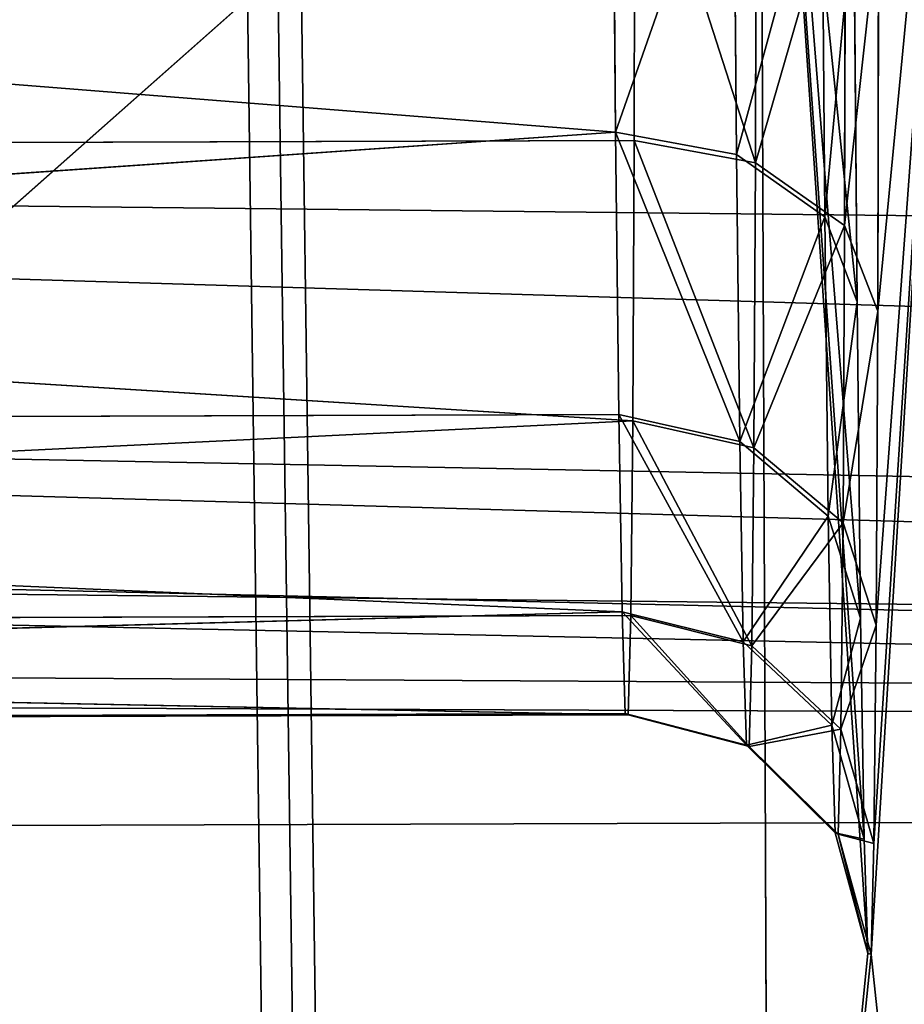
# Model space of a CAD drawing. Extents: x 0 to 230, y 0 to 588.
# Tile 202 of 383: x 117.86 to 118.96, y 207.45 to 208.67. Entities that reach past the tile are written whole.
import ezdxf

# ---------------------------------------------------------------- set-up
doc = ezdxf.new("R2010")
doc.units = 0
doc.header["$LTSCALE"] = 25.4
doc.layers.get('0').update_dxf_attribs({"color": 13, "linetype": 'CONTINUOUS'})

# ---------------------------------------------------------------- blocks, each defined once
blk = doc.blocks.new('VIPER-I-6512-6513_STL_3')
at = {"color": 250}
for p, q in [((-10.6788, 307.9464, 753.2454), (-8.5494, 150.2712, 503.9284)), ((-10.6788, 307.9464, 753.2454), (-8.5494, 150.2712, 503.9284)), ((-10.7161, 305.7591, 754.6284), (-8.5867, 148.0839, 505.3114)), ((-10.7161, 305.7591, 754.6284), (-8.5867, 148.0839, 505.3114)), ((-8.6297, 218.2886, 613.7764), (-10.6508, 216.4986, 613.9153)), ((-8.6297, 218.2886, 613.7764), (-10.6508, 216.4986, 613.9153)), ((-8.8767, 215.0948, 653.3553), (-8.8896, 218.29, 653.7431)), ((-8.8767, 215.0948, 653.3553), (-8.8896, 218.29, 653.7431)), ((-9.0718, 217.7697, 635.8784), (-9.0681, 217.331, 635.5306)), ((-9.0718, 217.7697, 635.8784), (-9.0681, 217.331, 635.5306)), ((-14.3716, 217.7526, 635.8439), (-9.0681, 217.331, 635.5306)), ((-14.3716, 217.7526, 635.8439), (-9.0681, 217.331, 635.5306)), ((-9.0451, 217.3207, 631.9952), (-9.0442, 217.7574, 631.6449)), ((-9.0451, 217.3207, 631.9952), (-9.0442, 217.7574, 631.6449)), ((-8.9182, 217.3032, 635.5601), (-8.9219, 217.7489, 635.9135)), ((-8.9182, 217.3032, 635.5601), (-8.9219, 217.7489, 635.9135)), ((-8.8939, 217.7364, 631.6119), (-8.8948, 217.2927, 631.9678)), ((-8.8939, 217.7364, 631.6119), (-8.8948, 217.2927, 631.9678)), ((-28.7548, 217.7254, 637.5167), (10.3119, 216.5362, 637.0375)), ((-28.7548, 217.7254, 637.5167), (10.3119, 216.5362, 637.0375)), ((-8.8086, 217.2261, 635.6387), (-8.8125, 217.6911, 636.0073)), ((-8.8086, 217.2261, 635.6387), (-8.8125, 217.6911, 636.0073)), ((-8.7833, 217.678, 631.5198), (-8.7842, 217.2152, 631.8912)), ((-8.7833, 217.678, 631.5198), (-8.7842, 217.2152, 631.8912)), ((-8.7688, 217.1205, 635.7454), (-8.7729, 217.6118, 636.1348)), ((-8.7688, 217.1205, 635.7454), (-8.7729, 217.6118, 636.1348)), ((-8.742, 217.598, 631.3933), (-8.743, 217.1089, 631.7856)), ((-8.742, 217.598, 631.3933), (-8.743, 217.1089, 631.7856)), ((-29.4707, 217.4523, 629.8398), (10.3523, 216.2935, 630.9487)), ((-29.4707, 217.4523, 629.8398), (10.3523, 216.2935, 630.9487)), ((-29.4707, 217.4523, 629.8398), (10.3536, 217.0208, 630.3839)), ((-29.4707, 217.4523, 629.8398), (10.3536, 217.0208, 630.3839)), ((-9.0681, 217.331, 635.5306), (-14.364, 216.9636, 635.0596)), ((-9.0681, 217.331, 635.5306), (-14.364, 216.9636, 635.0596)), ((-9.0681, 217.331, 635.5306), (-9.0641, 216.9807, 635.094)), ((-9.0681, 217.331, 635.5306), (-9.0641, 216.9807, 635.094)), ((-9.0681, 217.331, 635.5306), (-8.9182, 217.3032, 635.5601)), ((-9.0681, 217.331, 635.5306), (-8.9182, 217.3032, 635.5601)), ((-9.0451, 217.3207, 631.9952), (-14.3449, 217.3036, 631.9608)), ((-9.0451, 217.3207, 631.9952), (-14.3449, 217.3036, 631.9608)), ((-9.0468, 216.9729, 632.4339), (-9.0451, 217.3207, 631.9952)), ((-9.0468, 216.9729, 632.4339), (-9.0451, 217.3207, 631.9952)), ((-9.0451, 217.3207, 631.9952), (-8.8948, 217.2927, 631.9678)), ((-9.0451, 217.3207, 631.9952), (-8.8948, 217.2927, 631.9678)), ((-29.087, 217.2985, 637.3445), (10.3119, 216.5362, 637.0375)), ((-29.087, 217.2985, 637.3445), (10.3119, 216.5362, 637.0375)), ((-9.0468, 216.9729, 632.4339), (-14.3449, 217.3036, 631.9608)), ((-9.0468, 216.9729, 632.4339), (-14.3449, 217.3036, 631.9608)), ((-8.9142, 216.9472, 635.1165), (-8.9182, 217.3032, 635.5601)), ((-8.9182, 217.3032, 635.5601), (-8.8086, 217.2261, 635.6387)), ((-8.9182, 217.3032, 635.5601), (-8.8086, 217.2261, 635.6387)), ((-8.9142, 216.9472, 635.1165), (-8.9182, 217.3032, 635.5601)), ((-8.8948, 217.2927, 631.9678), (-8.8966, 216.9393, 632.4136)), ((-8.8948, 217.2927, 631.9678), (-8.8966, 216.9393, 632.4136)), ((-8.8948, 217.2927, 631.9678), (-8.7842, 217.2152, 631.8912)), ((-8.8948, 217.2927, 631.9678), (-8.7842, 217.2152, 631.8912)), ((-29.9753, 217.234, 629.9341), (10.3523, 216.2935, 630.9487)), ((-29.9753, 217.234, 629.9341), (10.3523, 216.2935, 630.9487)), ((-8.8044, 216.8548, 635.1758), (-8.8086, 217.2261, 635.6387)), ((-8.8086, 217.2261, 635.6387), (-8.7688, 217.1205, 635.7454)), ((-8.8086, 217.2261, 635.6387), (-8.7688, 217.1205, 635.7454)), ((-8.8044, 216.8548, 635.1758), (-8.8086, 217.2261, 635.6387)), ((-8.7842, 217.2152, 631.8912), (-8.7861, 216.8465, 632.3561)), ((-8.7842, 217.2152, 631.8912), (-8.7861, 216.8465, 632.3561)), ((-8.7842, 217.2152, 631.8912), (-8.743, 217.1089, 631.7856)), ((-8.7842, 217.2152, 631.8912), (-8.743, 217.1089, 631.7856)), ((10.3523, 216.2935, 630.9487), (-30.5226, 217.157, 629.968)), ((10.3523, 216.2935, 630.9487), (-30.5226, 217.157, 629.968)), ((-8.7644, 216.7281, 635.2563), (-8.7688, 217.1205, 635.7454)), ((-8.7644, 216.7281, 635.2563), (-8.7688, 217.1205, 635.7454)), ((-8.743, 217.1089, 631.7856), (-8.745, 216.7194, 632.277)), ((-8.743, 217.1089, 631.7856), (-8.745, 216.7194, 632.277)), ((-9.0641, 216.9807, 635.094), (-14.364, 216.9636, 635.0596)), ((-9.0641, 216.9807, 635.094), (-14.364, 216.9636, 635.0596)), ((-9.0641, 216.9807, 635.094), (-9.0601, 216.7363, 634.5903)), ((-9.0641, 216.9807, 635.094), (-9.0601, 216.7363, 634.5903)), ((-9.0641, 216.9807, 635.094), (-8.9142, 216.9472, 635.1165)), ((-9.0641, 216.9807, 635.094), (-8.9142, 216.9472, 635.1165)), ((10.3119, 216.5362, 637.0375), (-29.5188, 216.9746, 637.1738)), ((10.3119, 216.5362, 637.0375), (-29.5188, 216.9746, 637.1738)), ((-14.3492, 216.7144, 632.9045), (-9.0468, 216.9729, 632.4339)), ((-14.3492, 216.7144, 632.9045), (-9.0468, 216.9729, 632.4339)), ((-9.0493, 216.7315, 632.939), (-9.0468, 216.9729, 632.4339)), ((-9.0493, 216.7315, 632.939), (-9.0468, 216.9729, 632.4339)), ((-9.0468, 216.9729, 632.4339), (-8.8966, 216.9393, 632.4136)), ((-9.0468, 216.9729, 632.4339), (-8.8966, 216.9393, 632.4136)), ((-14.364, 216.9636, 635.0596), (-9.0601, 216.7363, 634.5903)), ((-14.364, 216.9636, 635.0596), (-9.0601, 216.7363, 634.5903)), ((-8.91, 216.6989, 634.6047), (-8.9142, 216.9472, 635.1165)), ((-8.9142, 216.9472, 635.1165), (-8.8044, 216.8548, 635.1758)), ((-8.9142, 216.9472, 635.1165), (-8.8044, 216.8548, 635.1758)), ((-8.91, 216.6989, 634.6047), (-8.9142, 216.9472, 635.1165)), ((-8.8966, 216.9393, 632.4136), (-8.8991, 216.694, 632.9268)), ((-8.8966, 216.9393, 632.4136), (-8.8991, 216.694, 632.9268)), ((-8.8966, 216.9393, 632.4136), (-8.7861, 216.8465, 632.3561)), ((-8.8966, 216.9393, 632.4136), (-8.7861, 216.8465, 632.3561)), ((-8.8001, 216.5957, 634.642), (-8.8044, 216.8548, 635.1758)), ((-8.8044, 216.8548, 635.1758), (-8.7644, 216.7281, 635.2563)), ((-8.8044, 216.8548, 635.1758), (-8.7644, 216.7281, 635.2563)), ((-8.8001, 216.5957, 634.642), (-8.8044, 216.8548, 635.1758)), ((-8.7861, 216.8465, 632.3561), (-8.7887, 216.5906, 632.8915)), ((-8.7861, 216.8465, 632.3561), (-8.7887, 216.5906, 632.8915)), ((-8.7861, 216.8465, 632.3561), (-8.745, 216.7194, 632.277)), ((-8.7861, 216.8465, 632.3561), (-8.745, 216.7194, 632.277)), ((-30.0174, 216.7726, 637.0468), (10.3119, 216.5362, 637.0375)), ((-30.0174, 216.7726, 637.0468), (10.3119, 216.5362, 637.0375)), ((-9.0601, 216.7363, 634.5903), (-14.356, 216.5931, 634.0105)), ((-9.0601, 216.7363, 634.5903), (-14.356, 216.5931, 634.0105)), ((-9.0601, 216.7363, 634.5903), (-9.0561, 216.6102, 634.0449)), ((-9.0601, 216.7363, 634.5903), (-9.0561, 216.6102, 634.0449)), ((-9.0601, 216.7363, 634.5903), (-8.91, 216.6989, 634.6047)), ((-9.0601, 216.7363, 634.5903), (-8.91, 216.6989, 634.6047)), ((-9.0493, 216.7315, 632.939), (-14.3492, 216.7144, 632.9045)), ((-9.0493, 216.7315, 632.939), (-14.3492, 216.7144, 632.9045)), ((-9.0525, 216.6085, 633.4851), (-9.0493, 216.7315, 632.939)), ((-9.0525, 216.6085, 633.4851), (-9.0493, 216.7315, 632.939)), ((-9.0493, 216.7315, 632.939), (-8.8991, 216.694, 632.9268)), ((-9.0493, 216.7315, 632.939), (-8.8991, 216.694, 632.9268)), ((-8.7598, 216.4544, 634.6922), (-8.7644, 216.7281, 635.2563)), ((-8.7598, 216.4544, 634.6922), (-8.7644, 216.7281, 635.2563)), ((-9.0525, 216.6085, 633.4851), (-14.3492, 216.7144, 632.9045)), ((-9.0525, 216.6085, 633.4851), (-14.3492, 216.7144, 632.9045)), ((-8.745, 216.7194, 632.277), (-8.7478, 216.449, 632.8427)), ((-8.745, 216.7194, 632.277), (-8.7478, 216.449, 632.8427)), ((-30.5668, 216.7004, 636.9958), (10.3119, 216.5362, 637.0375)), ((-30.5668, 216.7004, 636.9958), (10.3119, 216.5362, 637.0375)), ((-8.906, 216.5707, 634.0505), (-8.91, 216.6989, 634.6047)), ((-8.91, 216.6989, 634.6047), (-8.8001, 216.5957, 634.642)), ((-8.91, 216.6989, 634.6047), (-8.8001, 216.5957, 634.642)), ((-8.906, 216.5707, 634.0505), (-8.91, 216.6989, 634.6047)), ((-8.8991, 216.694, 632.9268), (-8.9023, 216.5691, 633.4817)), ((-8.8991, 216.694, 632.9268), (-8.9023, 216.5691, 633.4817)), ((-8.8991, 216.694, 632.9268), (-8.7887, 216.5906, 632.8915)), ((-8.8991, 216.694, 632.9268), (-8.7887, 216.5906, 632.8915)), ((-9.0561, 216.6102, 634.0449), (-14.356, 216.5931, 634.0105)), ((-9.0561, 216.6102, 634.0449), (-14.356, 216.5931, 634.0105)), ((-9.0561, 216.6102, 634.0449), (-9.0525, 216.6085, 633.4851)), ((-9.0561, 216.6102, 634.0449), (-9.0525, 216.6085, 633.4851)), ((-9.0561, 216.6102, 634.0449), (-8.906, 216.5707, 634.0505)), ((-9.0561, 216.6102, 634.0449), (-8.906, 216.5707, 634.0505)), ((-14.356, 216.5931, 634.0105), (-9.0525, 216.6085, 633.4851)), ((-14.356, 216.5931, 634.0105), (-9.0525, 216.6085, 633.4851)), ((-9.0525, 216.6085, 633.4851), (-8.9023, 216.5691, 633.4817)), ((-9.0525, 216.6085, 633.4851), (-8.9023, 216.5691, 633.4817)), ((-8.7959, 216.462, 634.0638), (-8.8001, 216.5957, 634.642)), ((-8.8001, 216.5957, 634.642), (-8.7598, 216.4544, 634.6922)), ((-8.8001, 216.5957, 634.642), (-8.7598, 216.4544, 634.6922)), ((-8.7959, 216.462, 634.0638), (-8.8001, 216.5957, 634.642)), ((-8.7887, 216.5906, 632.8915), (-8.7921, 216.4603, 633.4705)), ((-8.7887, 216.5906, 632.8915), (-8.7921, 216.4603, 633.4705)), ((-8.7887, 216.5906, 632.8915), (-8.7478, 216.449, 632.8427)), ((-8.7887, 216.5906, 632.8915), (-8.7478, 216.449, 632.8427)), ((-8.9023, 216.5691, 633.4817), (-8.906, 216.5707, 634.0505)), ((-8.906, 216.5707, 634.0505), (-8.7959, 216.462, 634.0638)), ((-8.906, 216.5707, 634.0505), (-8.7959, 216.462, 634.0638)), ((-8.9023, 216.5691, 633.4817), (-8.906, 216.5707, 634.0505)), ((-8.9023, 216.5691, 633.4817), (-8.7921, 216.4603, 633.4705)), ((-8.9023, 216.5691, 633.4817), (-8.7921, 216.4603, 633.4705)), ((-37.6868, 216.3814, 636.7255), (10.3119, 216.5362, 637.0375)), ((-37.6868, 216.3814, 636.7255), (10.3119, 216.5362, 637.0375)), ((-8.7921, 216.4603, 633.4705), (-8.7959, 216.462, 634.0638)), ((-8.7959, 216.462, 634.0638), (-8.7554, 216.3131, 634.0814)), ((-8.7959, 216.462, 634.0638), (-8.7554, 216.3131, 634.0814)), ((-8.7921, 216.4603, 633.4705), (-8.7959, 216.462, 634.0638)), ((-8.7921, 216.4603, 633.4705), (-8.7513, 216.3113, 633.4543)), ((-8.7921, 216.4603, 633.4705), (-8.7513, 216.3113, 633.4543)), ((-8.7554, 216.3131, 634.0814), (-8.7598, 216.4544, 634.6922)), ((-8.7554, 216.3131, 634.0814), (-8.7598, 216.4544, 634.6922)), ((-8.7478, 216.449, 632.8427), (-8.7513, 216.3113, 633.4543)), ((-8.7478, 216.449, 632.8427), (-8.7513, 216.3113, 633.4543)), ((-8.7513, 216.3113, 633.4543), (-8.7554, 216.3131, 634.0814)), ((-8.7513, 216.3113, 633.4543), (-8.7554, 216.3131, 634.0814))]:
    blk.add_line(p, q, dxfattribs=at)
at = {"color": 7}
mesh = blk.add_polyface(dxfattribs=at)
corners = [(-9.811, 152.1763, 502.7127), (-10.6788, 307.9464, 753.2454), (-8.5494, 150.2712, 503.9284), (-11.9404, 309.8515, 752.0298)]
mesh.append_faces([[corners[k] for k in face] for face in [(0, 1, 2), (1, 0, 3)]], dxfattribs={"vtx0": -1, "color": 7})
mesh = blk.add_polyface(dxfattribs=at)
corners = [(-11.7319, 307.7176, 753.3811), (-10.59, 151.5336, 503.1125), (-9.6025, 150.0424, 504.0641), (-12.7194, 309.2088, 752.4296)]
mesh.append_faces([[corners[k] for k in face] for face in [(0, 1, 2), (1, 0, 3)]], dxfattribs={"vtx0": -1, "color": 7})
mesh = blk.add_polyface(dxfattribs=at)
corners = [(-8.5494, 150.2712, 503.9284), (-10.7161, 305.7591, 754.6284), (-8.5867, 148.0839, 505.3114), (-10.6788, 307.9464, 753.2454)]
mesh.append_faces([[corners[k] for k in face] for face in [(0, 1, 2), (1, 0, 3)]], dxfattribs={"vtx0": -1, "color": 7})
mesh = blk.add_polyface(dxfattribs=at)
corners = [(-11.7611, 306.0054, 754.4637), (-9.6025, 150.0424, 504.0641), (-9.6317, 148.3302, 505.1467), (-11.7319, 307.7176, 753.3811)]
mesh.append_faces([[corners[k] for k in face] for face in [(0, 1, 2), (1, 0, 3)]], dxfattribs={"vtx0": -1, "color": 7})
mesh = blk.add_polyface(dxfattribs=at)
corners = [(-12.7992, 304.531, 755.3873), (-9.6317, 148.3302, 505.1467), (-10.6698, 146.8558, 506.0703), (-11.7611, 306.0054, 754.4637)]
mesh.append_faces([[corners[k] for k in face] for face in [(0, 1, 2), (1, 0, 3)]], dxfattribs={"vtx0": -1, "color": 7})
mesh = blk.add_polyface(dxfattribs=at)
corners = [(-8.5867, 148.0839, 505.3114), (-12.0423, 303.8755, 755.8083), (-9.9129, 146.2003, 506.4913), (-10.7161, 305.7591, 754.6284)]
mesh.append_faces([[corners[k] for k in face] for face in [(0, 1, 2), (1, 0, 3)]], dxfattribs={"vtx0": -1, "color": 7})
mesh = blk.add_polyface(dxfattribs=at)
corners = [(-8.6685, 199.6757, 628.9745), (-8.7084, 199.1596, 635.3701), (-8.6875, 199.1595, 632.1515), (-8.7307, 199.676, 638.547), (-8.652, 200.6948, 625.9216), (-8.7539, 200.6954, 641.5999), (-8.6383, 202.1905, 623.0715), (-8.7772, 202.1912, 644.4497), (-8.6278, 204.124, 620.4984), (-8.8002, 204.1249, 647.0227), (-8.6208, 206.4452, 618.2686), (-8.8222, 206.4463, 649.2522), (-8.6174, 209.094, 616.4401), (-8.8426, 209.0952, 651.0804), (-8.6178, 212.0019, 615.0602), (-8.861, 212.0032, 652.46), (-8.622, 215.0934, 614.1646), (-8.8767, 215.0948, 653.3553), (-8.7513, 216.3113, 633.4543), (-8.6297, 218.2886, 613.7764), (-8.7478, 216.449, 632.8427), (-8.745, 216.7194, 632.277), (-8.743, 217.1089, 631.7856), (-8.742, 217.598, 631.3933), (-8.7421, 218.1621, 631.1196), (-8.7431, 218.773, 630.9783), (-8.641, 221.5046, 613.9058), (-8.7451, 219.4, 630.9764), (-8.748, 220.0117, 631.1142), (-8.7516, 220.5773, 631.3846), (-8.7557, 221.0687, 631.774), (-8.7602, 221.461, 632.2631), (-8.7647, 221.7347, 632.8272), (-8.6553, 224.6582, 614.5494), (-8.7691, 221.876, 633.438), (-8.7732, 221.8779, 634.065), (-8.7554, 216.3131, 634.0814), (-8.8896, 218.29, 653.7431), (-8.7598, 216.4544, 634.6922), (-8.7644, 216.7281, 635.2563), (-8.7688, 217.1205, 635.7454), (-8.7729, 217.6118, 636.1348), (-8.7765, 218.1775, 636.4052), (-8.7794, 218.7892, 636.543), (-8.8991, 221.506, 653.6133), (-8.7814, 219.4162, 636.5411), (-8.7824, 220.0271, 636.3998), (-8.7825, 220.5912, 636.1261), (-8.7815, 221.0802, 635.7338), (-8.7796, 221.4697, 635.2424), (-8.7768, 221.7401, 634.6767), (-8.9051, 224.6596, 652.9694), (-8.6724, 227.6678, 615.6906), (-8.9074, 227.669, 651.8278), (-8.6919, 230.4552, 617.2997), (-8.9059, 230.4564, 650.2184), (-8.7132, 232.9485, 619.3352), (-8.9007, 232.9495, 648.1827), (-8.7357, 235.0829, 621.7442), (-8.8919, 235.0838, 645.7734), (-8.7473, 235.9979, 623.0696), (-8.8798, 236.8039, 643.053), (-8.7589, 236.8033, 624.4644), (-8.7823, 238.065, 627.4254), (-8.8646, 238.0654, 640.0919), (-8.8051, 238.8354, 630.5504), (-8.8468, 238.8356, 636.9667), (-8.8268, 239.0945, 633.7586)]
mesh.append_faces([[corners[k] for k in face] for face in [(0, 1, 2), (66, 65, 67)]], dxfattribs={"vtx0": -1, "color": 7})
mesh.append_faces([[corners[k] for k in face] for face in [(1, 0, 3), (3, 4, 5), (5, 6, 7), (7, 8, 9), (9, 10, 11), (11, 12, 13), (13, 14, 15), (15, 16, 17), (18, 19, 20), (20, 19, 21), (21, 19, 22), (22, 19, 23), (23, 19, 24), (24, 19, 25), (25, 26, 27), (27, 26, 28), (28, 26, 29), (29, 26, 30), (30, 26, 31), (31, 26, 32), (32, 33, 34), (34, 33, 35), (17, 36, 37), (36, 17, 18), (37, 43, 44), (44, 50, 51), (51, 52, 53), (53, 54, 55), (55, 56, 57), (57, 58, 59), (59, 60, 61), (61, 63, 64), (64, 65, 66)]], dxfattribs={"vtx0": -1, "vtx1": -1, "color": 7})
mesh.append_faces([[corners[k] for k in face] for face in [(17, 16, 18), (51, 35, 33)]], dxfattribs={"vtx0": -1, "vtx1": -1, "vtx2": -1, "color": 7})
mesh.append_faces([[corners[k] for k in face] for face in [(3, 0, 4), (5, 4, 6), (7, 6, 8), (9, 8, 10), (11, 10, 12), (13, 12, 14), (15, 14, 16), (18, 16, 19), (25, 19, 26), (32, 26, 33), (37, 36, 38), (37, 38, 39), (37, 39, 40), (37, 40, 41), (37, 41, 42), (37, 42, 43), (44, 43, 45), (44, 45, 46), (44, 46, 47), (44, 47, 48), (44, 48, 49), (44, 49, 50), (51, 50, 35), (51, 33, 52), (53, 52, 54), (55, 54, 56), (57, 56, 58), (59, 58, 60), (61, 60, 62), (61, 62, 63), (64, 63, 65)]], dxfattribs={"vtx0": -1, "vtx2": -1, "color": 7})
mesh = blk.add_polyface(dxfattribs=at)
corners = [(-15.4766, 215.0735, 653.3124), (-8.8896, 218.29, 653.7431), (-15.4894, 218.2687, 653.7002), (-8.8767, 215.0948, 653.3553)]
mesh.append_faces([[corners[k] for k in face] for face in [(0, 1, 2), (1, 0, 3)]], dxfattribs={"vtx0": -1, "color": 7})
mesh = blk.add_polyface(dxfattribs=at)
corners = [(-8.6297, 218.2886, 613.7764), (-10.6508, 216.4986, 613.9153), (-10.4824, 217.3815, 613.8211)]
mesh.append_faces([[corners[k] for k in face] for face in [(0, 1, 2)]], dxfattribs={"color": 7})
mesh = blk.add_polyface(dxfattribs=at)
corners = [(-8.622, 215.0934, 614.1646), (-10.6508, 216.4986, 613.9153), (-8.6297, 218.2886, 613.7764)]
mesh.append_faces([[corners[k] for k in face] for face in [(0, 1, 2)]], dxfattribs={"color": 7})
mesh = blk.add_polyface(dxfattribs=at)
corners = [(-8.6297, 218.2886, 613.7764), (-10.4824, 217.3815, 613.8211), (-10.4297, 218.2828, 613.7647)]
mesh.append_faces([[corners[k] for k in face] for face in [(0, 1, 2)]], dxfattribs={"color": 7})
mesh = blk.add_polyface(dxfattribs=at)
corners = [(-9.0442, 217.7574, 631.6449), (-14.3441, 218.244, 631.3661), (-14.3449, 217.3036, 631.9608)]
mesh.append_faces([[corners[k] for k in face] for face in [(0, 1, 2)]], dxfattribs={"color": 7})
mesh = blk.add_polyface(dxfattribs=at)
corners = [(-9.0681, 217.331, 635.5306), (-14.3716, 217.7526, 635.8439), (-9.0718, 217.7697, 635.8784)]
mesh.append_faces([[corners[k] for k in face] for face in [(0, 1, 2)]], dxfattribs={"color": 7})
mesh = blk.add_polyface(dxfattribs=at)
corners = [(-8.9219, 217.7489, 635.9135), (-9.0681, 217.331, 635.5306), (-9.0718, 217.7697, 635.8784), (-8.9182, 217.3032, 635.5601)]
mesh.append_faces([[corners[k] for k in face] for face in [(0, 1, 2), (1, 0, 3)]], dxfattribs={"vtx0": -1, "color": 7})
mesh = blk.add_polyface(dxfattribs=at)
corners = [(-9.0681, 217.331, 635.5306), (-14.364, 216.9636, 635.0596), (-14.3716, 217.7526, 635.8439)]
mesh.append_faces([[corners[k] for k in face] for face in [(0, 1, 2)]], dxfattribs={"color": 7})
mesh = blk.add_polyface(dxfattribs=at)
corners = [(-9.0442, 217.7574, 631.6449), (-14.3449, 217.3036, 631.9608), (-9.0451, 217.3207, 631.9952)]
mesh.append_faces([[corners[k] for k in face] for face in [(0, 1, 2)]], dxfattribs={"color": 7})
mesh = blk.add_polyface(dxfattribs=at)
corners = [(-8.8948, 217.2927, 631.9678), (-9.0442, 217.7574, 631.6449), (-9.0451, 217.3207, 631.9952), (-8.8939, 217.7364, 631.6119)]
mesh.append_faces([[corners[k] for k in face] for face in [(0, 1, 2), (1, 0, 3)]], dxfattribs={"vtx0": -1, "color": 7})
mesh = blk.add_polyface(dxfattribs=at)
corners = [(-8.9182, 217.3032, 635.5601), (-8.8125, 217.6911, 636.0073), (-8.8086, 217.2261, 635.6387), (-8.9219, 217.7489, 635.9135)]
mesh.append_faces([[corners[k] for k in face] for face in [(0, 1, 2), (1, 0, 3)]], dxfattribs={"vtx0": -1, "color": 7})
mesh = blk.add_polyface(dxfattribs=at)
corners = [(10.3535, 217.7349, 630.0381), (-29.4707, 217.4523, 629.8398), (-29.2464, 217.6072, 629.7806)]
mesh.append_faces([[corners[k] for k in face] for face in [(0, 1, 2)]], dxfattribs={"color": 7})
mesh = blk.add_polyface(dxfattribs=at)
corners = [(10.3536, 217.0208, 630.3839), (-29.4707, 217.4523, 629.8398), (10.3535, 217.7349, 630.0381)]
mesh.append_faces([[corners[k] for k in face] for face in [(0, 1, 2)]], dxfattribs={"color": 7})
mesh = blk.add_polyface(dxfattribs=at)
corners = [(-8.7833, 217.678, 631.5198), (-8.8948, 217.2927, 631.9678), (-8.7842, 217.2152, 631.8912), (-8.8939, 217.7364, 631.6119)]
mesh.append_faces([[corners[k] for k in face] for face in [(0, 1, 2), (1, 0, 3)]], dxfattribs={"vtx0": -1, "color": 7})
mesh = blk.add_polyface(dxfattribs=at)
corners = [(10.3119, 216.5362, 637.0375), (-28.7548, 217.7254, 637.5167), (-29.087, 217.2985, 637.3445)]
mesh.append_faces([[corners[k] for k in face] for face in [(0, 1, 2)]], dxfattribs={"color": 7})
mesh = blk.add_polyface(dxfattribs=at)
corners = [(10.3119, 216.5362, 637.0375), (10.305, 217.4885, 637.6292), (-28.7548, 217.7254, 637.5167)]
mesh.append_faces([[corners[k] for k in face] for face in [(0, 1, 2)]], dxfattribs={"color": 7})
mesh = blk.add_polyface(dxfattribs=at)
corners = [(-8.8086, 217.2261, 635.6387), (-8.7729, 217.6118, 636.1348), (-8.7688, 217.1205, 635.7454), (-8.8125, 217.6911, 636.0073)]
mesh.append_faces([[corners[k] for k in face] for face in [(0, 1, 2), (1, 0, 3)]], dxfattribs={"vtx0": -1, "color": 7})
mesh = blk.add_polyface(dxfattribs=at)
corners = [(-8.742, 217.598, 631.3933), (-8.7842, 217.2152, 631.8912), (-8.743, 217.1089, 631.7856), (-8.7833, 217.678, 631.5198)]
mesh.append_faces([[corners[k] for k in face] for face in [(0, 1, 2), (1, 0, 3)]], dxfattribs={"vtx0": -1, "color": 7})
mesh = blk.add_polyface(dxfattribs=at)
corners = [(10.3523, 216.2935, 630.9487), (-29.9753, 217.234, 629.9341), (-29.4707, 217.4523, 629.8398)]
mesh.append_faces([[corners[k] for k in face] for face in [(0, 1, 2)]], dxfattribs={"color": 7})
mesh = blk.add_polyface(dxfattribs=at)
corners = [(10.3536, 217.0208, 630.3839), (10.3523, 216.2935, 630.9487), (-29.4707, 217.4523, 629.8398)]
mesh.append_faces([[corners[k] for k in face] for face in [(0, 1, 2)]], dxfattribs={"color": 7})
mesh = blk.add_polyface(dxfattribs=at)
corners = [(-9.0681, 217.331, 635.5306), (-9.0641, 216.9807, 635.094), (-14.364, 216.9636, 635.0596)]
mesh.append_faces([[corners[k] for k in face] for face in [(0, 1, 2)]], dxfattribs={"color": 7})
mesh = blk.add_polyface(dxfattribs=at)
corners = [(-9.0681, 217.331, 635.5306), (-8.9142, 216.9472, 635.1165), (-9.0641, 216.9807, 635.094), (-8.9182, 217.3032, 635.5601)]
mesh.append_faces([[corners[k] for k in face] for face in [(0, 1, 2), (1, 0, 3)]], dxfattribs={"vtx0": -1, "color": 7})
mesh = blk.add_polyface(dxfattribs=at)
corners = [(-9.0468, 216.9729, 632.4339), (-9.0451, 217.3207, 631.9952), (-14.3449, 217.3036, 631.9608)]
mesh.append_faces([[corners[k] for k in face] for face in [(0, 1, 2)]], dxfattribs={"color": 7})
mesh = blk.add_polyface(dxfattribs=at)
corners = [(-9.0451, 217.3207, 631.9952), (-8.8966, 216.9393, 632.4136), (-8.8948, 217.2927, 631.9678), (-9.0468, 216.9729, 632.4339)]
mesh.append_faces([[corners[k] for k in face] for face in [(0, 1, 2), (1, 0, 3)]], dxfattribs={"vtx0": -1, "color": 7})
mesh = blk.add_polyface(dxfattribs=at)
corners = [(10.3119, 216.5362, 637.0375), (-29.087, 217.2985, 637.3445), (-29.5188, 216.9746, 637.1738)]
mesh.append_faces([[corners[k] for k in face] for face in [(0, 1, 2)]], dxfattribs={"color": 7})
mesh = blk.add_polyface(dxfattribs=at)
corners = [(-14.3492, 216.7144, 632.9045), (-9.0468, 216.9729, 632.4339), (-14.3449, 217.3036, 631.9608)]
mesh.append_faces([[corners[k] for k in face] for face in [(0, 1, 2)]], dxfattribs={"color": 7})
mesh = blk.add_polyface(dxfattribs=at)
corners = [(-8.9142, 216.9472, 635.1165), (-8.8086, 217.2261, 635.6387), (-8.8044, 216.8548, 635.1758), (-8.9182, 217.3032, 635.5601)]
mesh.append_faces([[corners[k] for k in face] for face in [(0, 1, 2), (1, 0, 3)]], dxfattribs={"vtx0": -1, "color": 7})
mesh = blk.add_polyface(dxfattribs=at)
corners = [(-8.7842, 217.2152, 631.8912), (-8.8966, 216.9393, 632.4136), (-8.7861, 216.8465, 632.3561), (-8.8948, 217.2927, 631.9678)]
mesh.append_faces([[corners[k] for k in face] for face in [(0, 1, 2), (1, 0, 3)]], dxfattribs={"vtx0": -1, "color": 7})
mesh = blk.add_polyface(dxfattribs=at)
corners = [(10.3523, 216.2935, 630.9487), (-30.5226, 217.157, 629.968), (-29.9753, 217.234, 629.9341)]
mesh.append_faces([[corners[k] for k in face] for face in [(0, 1, 2)]], dxfattribs={"color": 7})
mesh = blk.add_polyface(dxfattribs=at)
corners = [(-8.8044, 216.8548, 635.1758), (-8.7688, 217.1205, 635.7454), (-8.7644, 216.7281, 635.2563), (-8.8086, 217.2261, 635.6387)]
mesh.append_faces([[corners[k] for k in face] for face in [(0, 1, 2), (1, 0, 3)]], dxfattribs={"vtx0": -1, "color": 7})
mesh = blk.add_polyface(dxfattribs=at)
corners = [(-8.743, 217.1089, 631.7856), (-8.7861, 216.8465, 632.3561), (-8.745, 216.7194, 632.277), (-8.7842, 217.2152, 631.8912)]
mesh.append_faces([[corners[k] for k in face] for face in [(0, 1, 2), (1, 0, 3)]], dxfattribs={"vtx0": -1, "color": 7})
mesh = blk.add_polyface(dxfattribs=at)
corners = [(10.3523, 216.2935, 630.9487), (-37.6465, 216.1387, 630.6367), (-30.5226, 217.157, 629.968)]
mesh.append_faces([[corners[k] for k in face] for face in [(0, 1, 2)]], dxfattribs={"color": 7})
mesh = blk.add_polyface(dxfattribs=at)
corners = [(-9.0641, 216.9807, 635.094), (-9.0601, 216.7363, 634.5903), (-14.364, 216.9636, 635.0596)]
mesh.append_faces([[corners[k] for k in face] for face in [(0, 1, 2)]], dxfattribs={"color": 7})
mesh = blk.add_polyface(dxfattribs=at)
corners = [(-9.0641, 216.9807, 635.094), (-8.91, 216.6989, 634.6047), (-9.0601, 216.7363, 634.5903), (-8.9142, 216.9472, 635.1165)]
mesh.append_faces([[corners[k] for k in face] for face in [(0, 1, 2), (1, 0, 3)]], dxfattribs={"vtx0": -1, "color": 7})
mesh = blk.add_polyface(dxfattribs=at)
corners = [(10.3119, 216.5362, 637.0375), (-29.5188, 216.9746, 637.1738), (-30.0174, 216.7726, 637.0468)]
mesh.append_faces([[corners[k] for k in face] for face in [(0, 1, 2)]], dxfattribs={"color": 7})
mesh = blk.add_polyface(dxfattribs=at)
corners = [(-9.0493, 216.7315, 632.939), (-9.0468, 216.9729, 632.4339), (-14.3492, 216.7144, 632.9045)]
mesh.append_faces([[corners[k] for k in face] for face in [(0, 1, 2)]], dxfattribs={"color": 7})
mesh = blk.add_polyface(dxfattribs=at)
corners = [(-9.0468, 216.9729, 632.4339), (-8.8991, 216.694, 632.9268), (-8.8966, 216.9393, 632.4136), (-9.0493, 216.7315, 632.939)]
mesh.append_faces([[corners[k] for k in face] for face in [(0, 1, 2), (1, 0, 3)]], dxfattribs={"vtx0": -1, "color": 7})
mesh = blk.add_polyface(dxfattribs=at)
corners = [(-14.364, 216.9636, 635.0596), (-9.0601, 216.7363, 634.5903), (-14.356, 216.5931, 634.0105)]
mesh.append_faces([[corners[k] for k in face] for face in [(0, 1, 2)]], dxfattribs={"color": 7})
mesh = blk.add_polyface(dxfattribs=at)
corners = [(-8.91, 216.6989, 634.6047), (-8.8044, 216.8548, 635.1758), (-8.8001, 216.5957, 634.642), (-8.9142, 216.9472, 635.1165)]
mesh.append_faces([[corners[k] for k in face] for face in [(0, 1, 2), (1, 0, 3)]], dxfattribs={"vtx0": -1, "color": 7})
mesh = blk.add_polyface(dxfattribs=at)
corners = [(-8.7861, 216.8465, 632.3561), (-8.8991, 216.694, 632.9268), (-8.7887, 216.5906, 632.8915), (-8.8966, 216.9393, 632.4136)]
mesh.append_faces([[corners[k] for k in face] for face in [(0, 1, 2), (1, 0, 3)]], dxfattribs={"vtx0": -1, "color": 7})
mesh = blk.add_polyface(dxfattribs=at)
corners = [(-8.8001, 216.5957, 634.642), (-8.7644, 216.7281, 635.2563), (-8.7598, 216.4544, 634.6922), (-8.8044, 216.8548, 635.1758)]
mesh.append_faces([[corners[k] for k in face] for face in [(0, 1, 2), (1, 0, 3)]], dxfattribs={"vtx0": -1, "color": 7})
mesh = blk.add_polyface(dxfattribs=at)
corners = [(-8.745, 216.7194, 632.277), (-8.7887, 216.5906, 632.8915), (-8.7478, 216.449, 632.8427), (-8.7861, 216.8465, 632.3561)]
mesh.append_faces([[corners[k] for k in face] for face in [(0, 1, 2), (1, 0, 3)]], dxfattribs={"vtx0": -1, "color": 7})
mesh = blk.add_polyface(dxfattribs=at)
corners = [(10.3119, 216.5362, 637.0375), (-30.0174, 216.7726, 637.0468), (-30.5668, 216.7004, 636.9958)]
mesh.append_faces([[corners[k] for k in face] for face in [(0, 1, 2)]], dxfattribs={"color": 7})
mesh = blk.add_polyface(dxfattribs=at)
corners = [(-9.0601, 216.7363, 634.5903), (-9.0561, 216.6102, 634.0449), (-14.356, 216.5931, 634.0105)]
mesh.append_faces([[corners[k] for k in face] for face in [(0, 1, 2)]], dxfattribs={"color": 7})
mesh = blk.add_polyface(dxfattribs=at)
corners = [(-9.0601, 216.7363, 634.5903), (-8.906, 216.5707, 634.0505), (-9.0561, 216.6102, 634.0449), (-8.91, 216.6989, 634.6047)]
mesh.append_faces([[corners[k] for k in face] for face in [(0, 1, 2), (1, 0, 3)]], dxfattribs={"vtx0": -1, "color": 7})
mesh = blk.add_polyface(dxfattribs=at)
corners = [(-9.0525, 216.6085, 633.4851), (-9.0493, 216.7315, 632.939), (-14.3492, 216.7144, 632.9045)]
mesh.append_faces([[corners[k] for k in face] for face in [(0, 1, 2)]], dxfattribs={"color": 7})
mesh = blk.add_polyface(dxfattribs=at)
corners = [(-9.0493, 216.7315, 632.939), (-8.9023, 216.5691, 633.4817), (-8.8991, 216.694, 632.9268), (-9.0525, 216.6085, 633.4851)]
mesh.append_faces([[corners[k] for k in face] for face in [(0, 1, 2), (1, 0, 3)]], dxfattribs={"vtx0": -1, "color": 7})
mesh = blk.add_polyface(dxfattribs=at)
corners = [(-14.356, 216.5931, 634.0105), (-9.0525, 216.6085, 633.4851), (-14.3492, 216.7144, 632.9045)]
mesh.append_faces([[corners[k] for k in face] for face in [(0, 1, 2)]], dxfattribs={"color": 7})
mesh = blk.add_polyface(dxfattribs=at)
corners = [(10.3119, 216.5362, 637.0375), (-30.5668, 216.7004, 636.9958), (-37.6868, 216.3814, 636.7255)]
mesh.append_faces([[corners[k] for k in face] for face in [(0, 1, 2)]], dxfattribs={"color": 7})
mesh = blk.add_polyface(dxfattribs=at)
corners = [(-8.906, 216.5707, 634.0505), (-8.8001, 216.5957, 634.642), (-8.7959, 216.462, 634.0638), (-8.91, 216.6989, 634.6047)]
mesh.append_faces([[corners[k] for k in face] for face in [(0, 1, 2), (1, 0, 3)]], dxfattribs={"vtx0": -1, "color": 7})
mesh = blk.add_polyface(dxfattribs=at)
corners = [(-8.7887, 216.5906, 632.8915), (-8.9023, 216.5691, 633.4817), (-8.7921, 216.4603, 633.4705), (-8.8991, 216.694, 632.9268)]
mesh.append_faces([[corners[k] for k in face] for face in [(0, 1, 2), (1, 0, 3)]], dxfattribs={"vtx0": -1, "color": 7})
mesh = blk.add_polyface(dxfattribs=at)
corners = [(-9.0561, 216.6102, 634.0449), (-9.0525, 216.6085, 633.4851), (-14.356, 216.5931, 634.0105)]
mesh.append_faces([[corners[k] for k in face] for face in [(0, 1, 2)]], dxfattribs={"color": 7})
mesh = blk.add_polyface(dxfattribs=at)
corners = [(-9.0525, 216.6085, 633.4851), (-8.906, 216.5707, 634.0505), (-8.9023, 216.5691, 633.4817), (-9.0561, 216.6102, 634.0449)]
mesh.append_faces([[corners[k] for k in face] for face in [(0, 1, 2), (1, 0, 3)]], dxfattribs={"vtx0": -1, "color": 7})
mesh = blk.add_polyface(dxfattribs=at)
corners = [(-8.7959, 216.462, 634.0638), (-8.7598, 216.4544, 634.6922), (-8.7554, 216.3131, 634.0814), (-8.8001, 216.5957, 634.642)]
mesh.append_faces([[corners[k] for k in face] for face in [(0, 1, 2), (1, 0, 3)]], dxfattribs={"vtx0": -1, "color": 7})
mesh = blk.add_polyface(dxfattribs=at)
corners = [(-8.7478, 216.449, 632.8427), (-8.7921, 216.4603, 633.4705), (-8.7513, 216.3113, 633.4543), (-8.7887, 216.5906, 632.8915)]
mesh.append_faces([[corners[k] for k in face] for face in [(0, 1, 2), (1, 0, 3)]], dxfattribs={"vtx0": -1, "color": 7})
mesh = blk.add_polyface(dxfattribs=at)
corners = [(-8.9023, 216.5691, 633.4817), (-8.7959, 216.462, 634.0638), (-8.7921, 216.4603, 633.4705), (-8.906, 216.5707, 634.0505)]
mesh.append_faces([[corners[k] for k in face] for face in [(0, 1, 2), (1, 0, 3)]], dxfattribs={"vtx0": -1, "color": 7})
mesh = blk.add_polyface(dxfattribs=at)
corners = [(10.3196, 215.7894, 636.2237), (-37.6868, 216.3814, 636.7255), (-37.6791, 215.6346, 635.9117), (10.3119, 216.5362, 637.0375)]
mesh.append_faces([[corners[k] for k in face] for face in [(0, 1, 2), (1, 0, 3)]], dxfattribs={"vtx0": -1, "color": 7})
mesh = blk.add_polyface(dxfattribs=at)
corners = [(-8.622, 215.0934, 614.1646), (-10.8896, 215.774, 614.0218), (-10.6508, 216.4986, 613.9153)]
mesh.append_faces([[corners[k] for k in face] for face in [(0, 1, 2)]], dxfattribs={"color": 7})
mesh = blk.add_polyface(dxfattribs=at)
corners = [(-8.7921, 216.4603, 633.4705), (-8.7554, 216.3131, 634.0814), (-8.7513, 216.3113, 633.4543), (-8.7959, 216.462, 634.0638)]
mesh.append_faces([[corners[k] for k in face] for face in [(0, 1, 2), (1, 0, 3)]], dxfattribs={"vtx0": -1, "color": 7})
mesh = blk.add_polyface(dxfattribs=at)
corners = [(10.3523, 216.2935, 630.9487), (-37.6487, 215.6423, 631.2209), (-37.6465, 216.1387, 630.6367), (10.3501, 215.7971, 631.5329)]
mesh.append_faces([[corners[k] for k in face] for face in [(0, 1, 2), (1, 0, 3)]], dxfattribs={"vtx0": -1, "color": 7})
blk = doc.blocks.new('GRUPUJ_1')
at = {"color": 0}
blk.add_blockref('VIPER-I-6512-6513_STL_3', (127.6715, -8.7968, -2.1073), dxfattribs=at)

msp = doc.modelspace()

# ---------------------------------------------------------------- block references
at = {"color": 0}
msp.add_blockref('GRUPUJ_1', (0, 0), dxfattribs=at)

doc.saveas('drawing.dxf')
